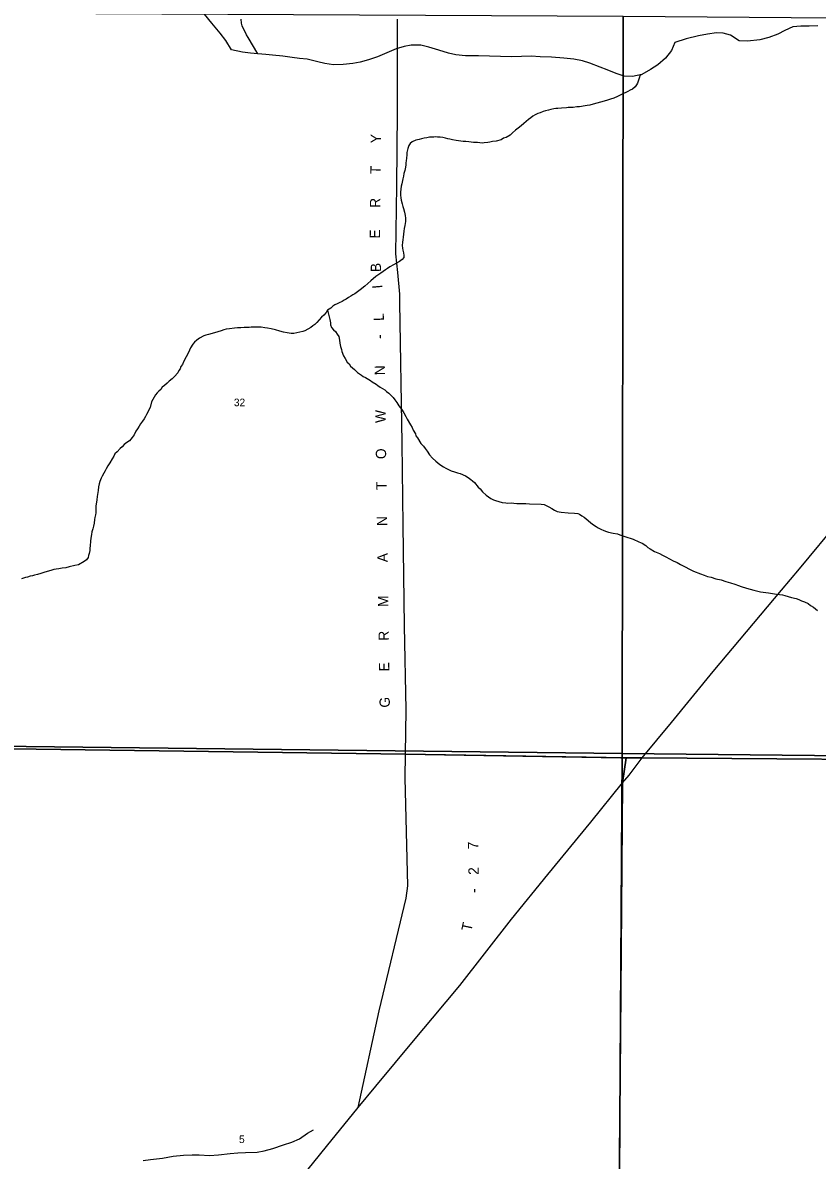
# Model space of a CAD drawing. Extents: x 1312308 to 1684953, y 460642 to 865172.
# Drawn here: x 1449426 to 1455224, y 606234 to 614530 of the extents above; entities that cross this region are included whole.
import ezdxf

# ---------------------------------------------------------------- set-up
doc = ezdxf.new("R2010")
doc.units = 0
for name, color, linetype in [('GM_X_County_Road', 7, 'Continuous'), ('GM_X_Minor_River', 7, 'Continuous'), ('GM_X_Section', 7, 'Continuous'), ('GM_X_Section_Text', 7, 'Continuous'), ('GM_X_State_Route', 7, 'Continuous'), ('GM_X_Township', 7, 'Continuous'), ('GM_X_Township_Road', 7, 'Continuous'), ('GM_X_Township_Road_Text', 7, 'Continuous')]:
    doc.layers.add(name, color=color, linetype=linetype)

msp = doc.modelspace()

# ---------------------------------------------------------------- linework, layer by layer
at = {"layer": 'GM_X_County_Road'}
for points in [[(1443062.5, 609310), (1445748.3, 609283.3), (1452218.2, 609194.8), (1453789.9, 609169.6)], [(1453789.9, 609169.6), (1453828.1, 609169), (1453947, 609167.8)], [(1453947, 609167.8), (1459184.3, 609129.4)], [(1453761.5, 603813.9), (1453761.5, 603813.9), (1453803.6, 608986.7)]]:
    msp.add_lwpolyline(points, dxfattribs=at)
at = {"layer": 'GM_X_Minor_River'}
for points in [[(1452330.7, 614367.1), (1452260.4, 614367.1), (1452209.9, 614356.4), (1452151.1, 614340), (1452084, 614309.8), (1452014.9, 614281.6), (1451950, 614259.3), (1451889.2, 614242.9), (1451834.7, 614232.4), (1451764.2, 614226.3), (1451693.8, 614224.3), (1451631.7, 614232), (1451579.8, 614245.5), (1451501.9, 614263.8), (1451445.8, 614269.4), (1451391.7, 614276.9), (1451323.7, 614286.8), (1451249.5, 614292.9), (1451199.4, 614298.3), (1451141.3, 614304), (1451087.2, 614309.5), (1451029, 614315.1), (1450949.1, 614331.4), (1450908.8, 614400.8), (1450868, 614454.2), (1450805.7, 614526.2), (1450753.3, 614593.9)], [(1451141.3, 614304), (1451071.5, 614422.3), (1451059.9, 614442.7), (1451050.4, 614465.1), (1451035, 614489.6), (1451027.4, 614507.9), (1451021.8, 614526.1), (1451020.6, 614556.3)], [(1455226.6, 614507), (1455164.2, 614504.8), (1455104, 614506.4), (1455045.5, 614500), (1454986.5, 614473.6), (1454935.5, 614446.9), (1454870.6, 614422.6), (1454803.8, 614406.4), (1454715.1, 614396.8), (1454652.9, 614398.6), (1454589.6, 614438.5), (1454537.8, 614454), (1454487.7, 614457.4), (1454423.1, 614447.2), (1454356.4, 614435), (1454267.4, 614413.4), (1454184.2, 614385.6), (1454160.6, 614328), (1454116.9, 614273), (1454059.2, 614222.4), (1454006, 614189.8), (1453942.8, 614153.4), (1453876, 614139.2), (1453813.8, 614140.9), (1453756, 614160.6), (1453690.4, 614186.6), (1453638.7, 614206.1), (1453565.1, 614234.2), (1453511.3, 614251.8), (1453447.3, 614263.6), (1453373.2, 614271.7), (1453285, 614278.2), (1453202.7, 614282.5), (1453136.5, 614286.4), (1453066.1, 614284.3), (1452993.7, 614282.3), (1452752.7, 614289.1), (1452656.2, 614289.8), (1452586, 614295.7), (1452532.1, 614307.3), (1452462.4, 614329.3), (1452388.6, 614351.5), (1452330.7, 614367.1)], [(1453942.8, 614153.4), (1453928.6, 614146.2), (1453926.2, 614132.2), (1453919.6, 614110.3), (1453913, 614090.3), (1453904.6, 614076.4), (1453894.2, 614062.6), (1453875.6, 614044.9), (1453857.4, 614039.4), (1453841, 614029.7), (1453796.1, 614006.6), (1453765.5, 613991.3), (1453739.1, 613979.9), (1453714.7, 613972.4), (1453692.4, 613964.9), (1453668, 613957.4), (1453641.7, 613952), (1453589, 613937.2), (1453564.7, 613929.8), (1453544.5, 613926.2), (1453530.3, 613924.6), (1453489.9, 613917.5), (1453469.7, 613916), (1453441.5, 613912.6), (1453407.2, 613911.4), (1453393.1, 613909.8), (1453356.8, 613906.6), (1453330.6, 613905.2), (1453316.4, 613903.6), (1453300.3, 613902), (1453280.1, 613898.4), (1453261.8, 613892.8), (1453241.5, 613887.3), (1453223.3, 613881.7), (1453202.9, 613874.1), (1453184.7, 613868.5), (1453164.3, 613859), (1453148, 613849.3), (1453133.6, 613837.6), (1453117.1, 613823.9), (1453098.6, 613810.3), (1453082.1, 613794.6), (1453063.6, 613778.9), (1453041, 613761.4), (1453022.5, 613745.8), (1452999.9, 613726.2), (1452983.3, 613710.5), (1452952.7, 613693.1), (1452934.4, 613687.5), (1452916, 613675.9), (1452881.6, 613666.7), (1452853.3, 613663.3), (1452835.1, 613659.8), (1452818.9, 613656.1), (1452792.7, 613654.8), (1452778.6, 613653.1), (1452762.5, 613653.5), (1452744.4, 613655.9), (1452714.2, 613656.7), (1452698.2, 613659), (1452680.1, 613661.5), (1452660.1, 613664), (1452640, 613664.5), (1452621.9, 613666.9), (1452605.9, 613669.3), (1452587.8, 613671.8), (1452561.8, 613676.4), (1452543.8, 613680.9), (1452527.7, 613683.3), (1452511.7, 613687.7), (1452491.7, 613692.2), (1452471.7, 613694.7), (1452453.6, 613695.1), (1452439.5, 613697.5), (1452425.4, 613695.8), (1452411.3, 613696.1), (1452393.2, 613694.5), (1452375, 613691), (1452354.7, 613687.4), (1452336.5, 613683.8), (1452318.3, 613678.3), (1452294, 613672.8), (1452267.5, 613661.4), (1452253.1, 613649.7), (1452242.7, 613635.8), (1452236, 613611.9), (1452229.3, 613583.9), (1452228.8, 613565.8), (1452226.2, 613543.7), (1452223.7, 613523.7), (1452221.3, 613507.6), (1452220.9, 613493.6), (1452218.5, 613477.5), (1452213.8, 613453.5), (1452207.2, 613429.5), (1452204.7, 613411.5), (1452200.2, 613391.5), (1452191.2, 613355.5), (1452188.7, 613337.5), (1452186.2, 613317.4), (1452183.6, 613295.4)], [(1452183.6, 613295.4), (1452183, 613273.3), (1452184.5, 613253.1), (1452188.1, 613236.9), (1452195.4, 613208.6), (1452199, 613190.4), (1452204.6, 613174.2), (1452212, 613147.9), (1452217.4, 613123.6), (1452218.9, 613105.5), (1452218.3, 613081.4), (1452213.5, 613051.3), (1452208.9, 613029.3), (1452206.4, 613009.2), (1452203.8, 612989.2), (1452201.3, 612967.1), (1452198.7, 612947.1), (1452196.2, 612929.1), (1452195.6, 612904.9), (1452197.2, 612886.8), (1452198.8, 612872.7), (1452204.3, 612852.4), (1452207.8, 612832.2), (1452207.5, 612818.2), (1452195, 612804.4), (1452176.5, 612788.8), (1452154.1, 612777.2), (1452131.6, 612763.7), (1452105.1, 612750.3), (1452086.6, 612736.6), (1452072.3, 612726.9), (1452039.5, 612703.6), (1452016.9, 612688), (1452002.6, 612678.3), (1451965.5, 612647), (1451945, 612629.4), (1451922.3, 612609.9), (1451889.4, 612582.5), (1451848.4, 612553.4), (1451834.1, 612545.7), (1451819.7, 612535.9), (1451803.4, 612526.3), (1451787, 612514.6), (1451772.7, 612506.9), (1451756.3, 612497.3), (1451734, 612487.7), (1451719.7, 612480), (1451703.4, 612472.4), (1451689, 612462.7), (1451674.6, 612449), (1451650, 612433.5), (1451639.6, 612417.6), (1451622.9, 612397.9), (1451606.4, 612382.2), (1451589.9, 612364.5), (1451571.2, 612342.9), (1451556.8, 612329.2), (1451542.4, 612319.4), (1451528, 612307.7), (1451505.5, 612294.2), (1451485.1, 612282.6), (1451468.9, 612279), (1451448.6, 612273.4), (1451426.4, 612267.9), (1451404.1, 612264.5), (1451384, 612262.9), (1451355.9, 612267.6), (1451329.9, 612274.3), (1451301.9, 612281), (1451269.9, 612289.8), (1451237.9, 612296.6), (1451211.9, 612303.3), (1451193.9, 612305.7), (1451165.8, 612310.4), (1451145.7, 612310.9), (1451121.5, 612309.5), (1451093.3, 612310.2), (1451079.2, 612308.5), (1451042.9, 612307.4), (1451018.7, 612305.9), (1450992.5, 612304.5), (1450972.4, 612303), (1450934, 612297.9), (1450911.8, 612294.4), (1450893.6, 612290.8), (1450873.2, 612283.3), (1450824.5, 612268.4), (1450782, 612257.3), (1450761.7, 612251.8), (1450747.5, 612246.1), (1450716.8, 612228.8), (1450696.4, 612215.2), (1450679.9, 612201.5), (1450667.4, 612185.7), (1450650.6, 612158), (1450642.1, 612142.1), (1450629.2, 612110.2), (1450618.7, 612092.4), (1450599.7, 612056.6), (1450591.2, 612038.8), (1450580.7, 612022.9)], [(1451650, 612433.5), (1451666.4, 612364.7), (1451671.8, 612342.4), (1451671.4, 612326.4), (1451679, 612308.1), (1451692.6, 612289.7), (1451708.4, 612277.2), (1451720, 612258.8), (1451731.6, 612242.5), (1451737, 612214.2), (1451740.5, 612194), (1451743.8, 612167.8), (1451751.3, 612147.5), (1451754.9, 612131.3), (1451766.2, 612100.9), (1451777.8, 612082.5), (1451793.2, 612054), (1451807, 612041.6), (1451818.6, 612025.2), (1451846.2, 612000.4), (1451869.8, 611979.8), (1451897.5, 611961), (1451911.3, 611950.6), (1451927.2, 611942.2), (1451962.9, 611921.2), (1451976.7, 611910.8), (1452004.4, 611894.1), (1452018.3, 611883.7), (1452034.1, 611873.2), (1452051.9, 611862.8), (1452067.8, 611852.3), (1452081.5, 611839.9), (1452097.3, 611827.5), (1452113, 611813), (1452128.7, 611796.6), (1452142.4, 611780.2), (1452155.9, 611759.7), (1452171.4, 611735.2), (1452188.9, 611710.7), (1452206.3, 611684.1), (1452221.8, 611659.6), (1452231.3, 611639.3), (1452254.4, 611596.5), (1452268, 611578.1), (1452275.6, 611559.8), (1452293, 611533.2), (1452294.6, 611517.1), (1452306.3, 611502.7), (1452331.4, 611461.9), (1452351, 611441.3), (1452362.7, 611425), (1452376.2, 611404.5), (1452393.7, 611380), (1452417.2, 611355.3), (1452440.8, 611332.6), (1452470.3, 611307.8), (1452496.1, 611291.1), (1452513.9, 611280.6), (1452531.8, 611272.1), (1452551.7, 611261.6), (1452575.6, 611254.9), (1452597.6, 611248.4), (1452617.6, 611241.9), (1452657.4, 611224.8), (1452677.2, 611214.3), (1452695, 611199.8), (1452708.8, 611189.4), (1452722.6, 611177), (1452749.9, 611144.2), (1452763.6, 611129.8), (1452781.2, 611109.2), (1452806.7, 611084.5), (1452824.5, 611072), (1452842.4, 611061.5), (1452862.2, 611051), (1452876.2, 611044.6), (1452924.1, 611031.4), (1452950.2, 611028.8), (1452966.3, 611026.4), (1452990.4, 611027.8), (1453010.6, 611027.3), (1453030.6, 611024.8), (1453097, 611023.2), (1453123.1, 611020.6), (1453209.6, 611018.5), (1453231.7, 611015.9), (1453265.5, 610999), (1453287.3, 610988.4), (1453307.1, 610975.9), (1453325, 610965.4), (1453355, 610960.7), (1453407.2, 610955.4), (1453451.5, 610954.3), (1453475.6, 610951.7), (1453489.5, 610945.4), (1453505.3, 610934.9), (1453523.2, 610924.4), (1453537, 610912), (1453552.7, 610899.6), (1453572.4, 610883), (1453590.2, 610868.5)], [(1450580.7, 612022.9), (1450574.2, 612007), (1450565.8, 611993.1), (1450557.4, 611977.2), (1450532.5, 611949.7), (1450516, 611934), (1450495.4, 611916.4), (1450481, 611902.7), (1450460.4, 611885.1), (1450443.9, 611871.4), (1450433.5, 611855.6), (1450419.1, 611843.8), (1450406.6, 611830.1), (1450396.2, 611816.2), (1450385.7, 611800.4), (1450366.7, 611764.7), (1450355.6, 611724.7), (1450345, 611702.9), (1450338.6, 611688.9), (1450330.1, 611673.1), (1450321.7, 611659.2), (1450311.2, 611641.4), (1450300.7, 611625.5), (1450286.1, 611605.8), (1450275.6, 611587.9), (1450263, 611568.1), (1450252.5, 611550.3), (1450239.7, 611524.5), (1450225.1, 611504.7), (1450206.4, 611481), (1450186, 611469.5), (1450167.4, 611453.8), (1450150.9, 611436.1), (1450136.5, 611424.4), (1450115.7, 611400.8), (1450099.2, 611385.1), (1450090.8, 611369.2), (1450078.2, 611349.4), (1450061.4, 611321.7), (1450046.7, 611297.9), (1450034, 611276.1), (1450027.6, 611262.2), (1450017.1, 611244.3), (1450006.5, 611222.5), (1449998.1, 611208.6), (1449989.4, 611184.7), (1449984.9, 611166.7), (1449980.3, 611144.7), (1449975.6, 611118.7), (1449972.9, 611090.6), (1449970.4, 611074.6), (1449965.8, 611050.5), (1449963.4, 611034.5), (1449960.6, 611006.4), (1449959.3, 610956.2), (1449957, 610942.2), (1449952.4, 610922.2), (1449950, 610906.2), (1449947.3, 610880.1), (1449942.7, 610858.1), (1449938.2, 610838.1), (1449931.6, 610818.2), (1449927.1, 610798.2), (1449922.3, 610770.1), (1449919.7, 610748.1), (1449918.9, 610715.9), (1449916.4, 610697.9), (1449916, 610681.8), (1449911.4, 610659.8), (1449907, 610643.8), (1449902.6, 610629.9), (1449892.1, 610614), (1449875.7, 610600.4), (1449832.8, 610577.3), (1449806.5, 610571.9), (1449765.9, 610560.8), (1449739.6, 610555.4), (1449713.4, 610552), (1449689.1, 610546.6), (1449670.9, 610545), (1449652.7, 610541.4), (1449630.5, 610535.9), (1449587.8, 610522.9), (1449559.4, 610513.5), (1449533.1, 610506.1), (1449512.8, 610500.6), (1449498.6, 610496.9), (1449480.4, 610493.3), (1449462.1, 610487.7), (1449446, 610484.1), (1449431.8, 610480.4), (1449417.5, 610474.7)], [(1453590.2, 610868.5), (1453610, 610856), (1453625.9, 610847.6), (1453643.7, 610837.1), (1453665.6, 610826.5), (1453685.5, 610820), (1453699.5, 610815.6), (1453733.5, 610806.8), (1453765.6, 610802), (1453783.5, 610795.5), (1453833.4, 610778.2), (1453865.4, 610769.4), (1453881.3, 610763), (1453921.1, 610743.9), (1453945, 610735.3), (1453972.7, 610716.5), (1453988.4, 610702.1), (1454004.3, 610693.7), (1454036, 610674.8), (1454071.9, 610659.9), (1454093.7, 610647.3), (1454119.5, 610634.6), (1454145.3, 610619.9), (1454173.1, 610605.1), (1454201, 610592.4), (1454226.8, 610579.7), (1454258.6, 610562.9), (1454292.3, 610543.9), (1454320.2, 610531.2), (1454371.9, 610509.8), (1454397.9, 610501.2), (1454421.8, 610492.6), (1454449.8, 610485.8), (1454483.8, 610475), (1454521.8, 610466), (1454555.7, 610455.2), (1454589.7, 610446.3), (1454621.6, 610435.5), (1454649.6, 610426.7), (1454667.5, 610418.3), (1454707.4, 610405.2), (1454761.4, 610391.9), (1454809.4, 610380.6), (1454847.5, 610375.7), (1454867.5, 610371.2), (1454925.7, 610361.8), (1454969.8, 610356.7), (1454987.8, 610352.2), (1455035.8, 610339), (1455069.8, 610330.1), (1455089.7, 610323.6), (1455109.6, 610315.1), (1455129.5, 610306.5), (1455157.4, 610293.8), (1455175.1, 610279.3), (1455194.9, 610266.8), (1455224.5, 610243.9)], [(1450306, 606232.2), (1450358.4, 606238.8), (1450445.2, 606250.4), (1450523.9, 606264.2), (1450598.5, 606272.2), (1450662.9, 606274.4), (1450713.1, 606273), (1450789.3, 606268.8), (1450855.8, 606273), (1450940.4, 606282.7), (1450996.8, 606287.1), (1451051.2, 606291.6), (1451135.7, 606293.2), (1451188.1, 606301.8), (1451250.9, 606320.1), (1451328, 606346), (1451388.9, 606366.4), (1451445.8, 606390.9), (1451503.2, 606431.4), (1451548.1, 606456.3)]]:
    msp.add_lwpolyline(points, dxfattribs=at)
at = {"layer": 'GM_X_Section'}
for points in [[(1448515.8, 614605.3), (1453806.8, 614577.1), (1453800.8, 609199.7), (1448412.6, 609263.8)], [(1453806.8, 614577.1), (1459323.4, 614534.3), (1459175.1, 609143.8), (1453800.8, 609199.7)], [(1448412.6, 609263.8), (1453800.8, 609199.7), (1453764.9, 603826.9), (1448366.6, 603887.1)], [(1453800.8, 609199.7), (1459175.1, 609143.8), (1459107.6, 603789.7), (1453764.9, 603826.9)]]:
    msp.add_lwpolyline(points, close=True, dxfattribs=at)
at = {"layer": 'GM_X_State_Route'}
msp.add_lwpolyline([(1451179.6, 605762.2), (1451641.5, 606333.7), (1451872.9, 606617.9), (1452001.6, 606773.4), (1452289.5, 607120), (1452415.2, 607269.6), (1452614.6, 607509.1), (1452991.5, 607991.2), (1453258.8, 608318.5), (1453570.2, 608700.7), (1453803.6, 608986.7), (1453850.1, 609043.7), (1453947, 609167.8), (1454159.7, 609426.2), (1454465.2, 609798.9), (1454707.3, 610089), (1454961.7, 610392.6), (1455094.9, 610548.1), (1455388.7, 610902.9)], dxfattribs=at)
at = {"layer": 'GM_X_Township'}
for points in [[(1459184.3, 609129.4), (1453947, 609167.8), (1453828.1, 609169), (1452218.2, 609194.8), (1445748.3, 609283.3), (1443062.5, 609310), (1443164.3, 614625), (1443262.6, 619245.4), (1443279.1, 619936.6), (1443383.2, 625252.4), (1443487.4, 629689.1)], [(1410955.4, 603991.6), (1410977, 606750.9), (1410982, 607392.1), (1410997.9, 609428.6), (1410999.4, 609618.2), (1411036.3, 609617.7), (1422200.5, 609520.2), (1424759.1, 609498.2), (1427248.1, 609464.9), (1430057.8, 609437.8), (1434197.2, 609392.5), (1435199.7, 609380.4), (1437771.4, 609361.5), (1440472, 609335.1), (1443062.5, 609310), (1445748.3, 609283.3), (1452218.2, 609194.8), (1453828.1, 609169), (1453803.6, 608986.7), (1453761.5, 603813.9)], [(1458987.6, 584007.1), (1454533.6, 584099), (1454383.4, 584102.1), (1453707.3, 584116.1), (1453752.6, 587674.3), (1453692.9, 587682), (1453650.3, 587700.3), (1453624.9, 587733.4), (1453619.4, 587755), (1453619.4, 587790.4), (1453620.5, 588056.1), (1453619.7, 590343.3), (1453698.1, 598415.1), (1453761.5, 603813.9), (1453803.6, 608986.7), (1453828.1, 609169), (1453947, 609167.8), (1459184.3, 609129.4)]]:
    msp.add_lwpolyline(points, dxfattribs=at)
at = {"layer": 'GM_X_Township_Road'}
for points in [[(1452218.2, 609194.8), (1452224.6, 609518.9), (1452211.8, 610132), (1452202.6, 610865.8), (1452195, 611464.6), (1452178.3, 612490.3), (1452177.7, 612551), (1452162.6, 612708.8), (1452148.6, 612845.3), (1452156.5, 613341.5), (1452159.9, 613878.5), (1452161.1, 614555.7)], [(1451872.9, 606617.9), (1452026.6, 607324.7), (1452223.7, 608146.4), (1452235.2, 608235.1), (1452215.9, 609024.3), (1452218.2, 609194.8)]]:
    msp.add_lwpolyline(points, dxfattribs=at)

# ---------------------------------------------------------------- texts
at = {"layer": 'GM_X_Section_Text'}
for s, height, p in [('32', 55.25, (1450967.1, 611733.6)), ('5', 55.3, (1451004.5, 606359.5))]:
    msp.add_text(s, height=height, rotation=0.00001, dxfattribs=at).set_placement(p)
at = {"layer": 'GM_X_Township_Road_Text'}
for s, rotation, p in [('Y', 89.31677, (1452040, 613650.6)), ('T', 89.31677, (1452037.3, 613426.2)), ('R', 89.31696, (1452034.4, 613179.8)), ('E', 89.55857, (1452032.7, 612955.8)), ('B', 92.06506, (1452041.5, 612713)), ('I', 94.89176, (1452051.8, 612594.1)), ('L', 92.53741, (1452062.6, 612356.5)), ('-', 91.08538, (1452065.2, 612225)), ('N', 90.85988, (1452069.2, 611959.8)), ('W', 90.8551, (1452074.4, 611612.2)), ('O', 90.85244, (1452078.3, 611348.2)), ('T', 90.85287, (1452081.6, 611123.8)), ('N', 90.85244, (1452085.6, 610859.9)), ('A', 90.85613, (1452089.5, 610595.9)), ('M', 90.85368, (1452094.3, 610270.3)), ('R', 90.85091, (1452098, 610023.9)), ('E', 90.85671, (1452101.4, 609799.6)), ('G', 90.85244, (1452105.3, 609535.6)), ('7', 91.49262, (1452750.2, 608503.3)), ('2', 91.07131, (1452753.7, 608316.1)), ('-', 89.43044, (1452752.5, 608183.5)), ('T', 78.08992, (1452699.2, 607899.7))]:
    msp.add_text(s, height=75, rotation=rotation, dxfattribs=at).set_placement(p)

doc.saveas('drawing.dxf')
